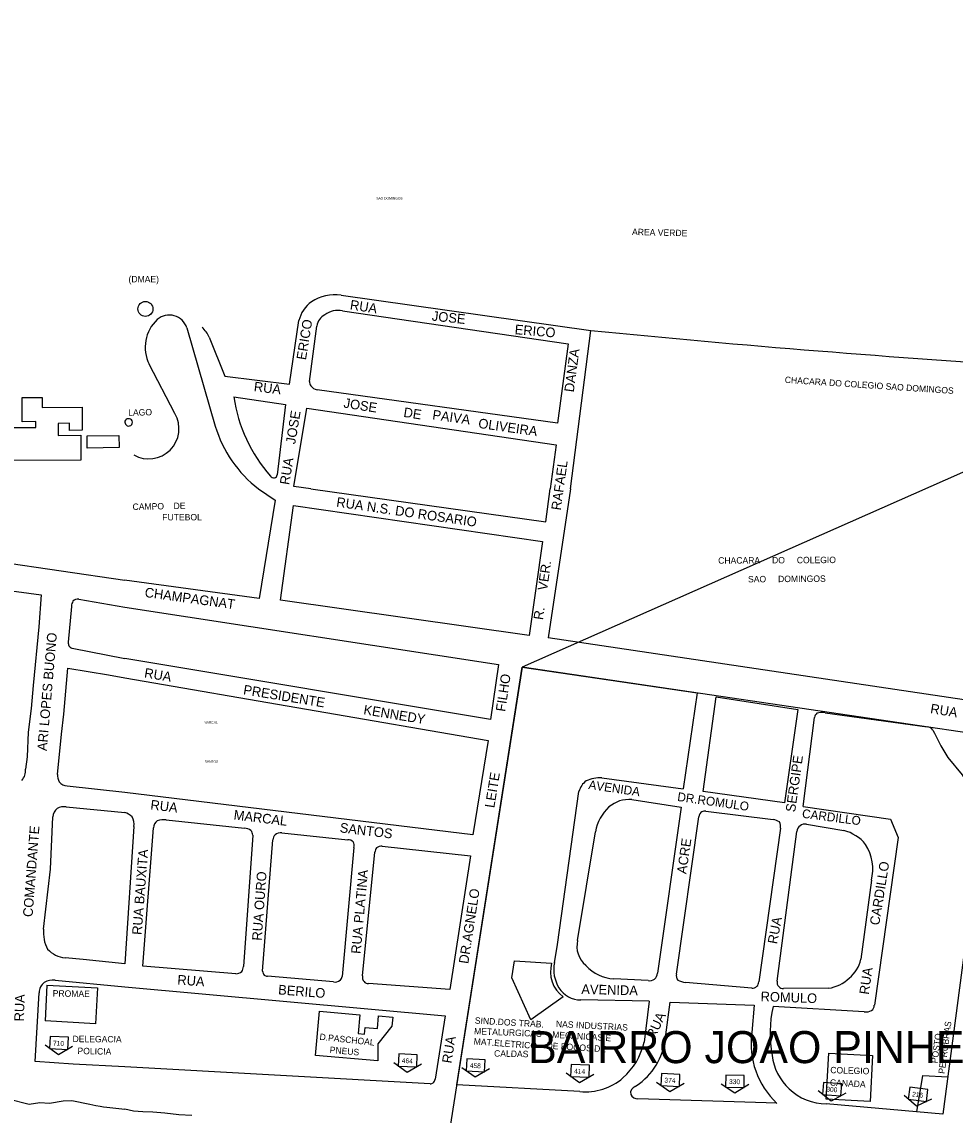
# Model space of a CAD drawing. Extents: x 325709 to 364434, y 7573432 to 7597073.
# Drawn here: x 336817 to 337399, y 7590111 to 7590793 of the extents above; entities that cross this region are included whole.
import ezdxf

# ---------------------------------------------------------------- set-up
doc = ezdxf.new("R2010")
doc.units = 0
for name, color, linetype in [('EDIFEXISTENT', 7, 'Continuous'), ('EDIFIDENTIF', 7, 'Continuous'), ('EDIFOBRAEXIS', 7, 'Continuous'), ('FORMATO', 7, 'Continuous'), ('LIMITE_BAIRROS_MUNICIPIOS', 7, 'Continuous'), ('LOGRADOURO', 7, 'Continuous'), ('LOGRADOURO_TEXTO', 7, 'Continuous'), ('NUM_REF', 7, 'Continuous')]:
    doc.layers.add(name, color=color, linetype=linetype)

# ---------------------------------------------------------------- blocks, each defined once
blk = doc.blocks.new('NUM_REF')
at = {"layer": 'NUM_REF'}
blk.add_lwpolyline([(-4.3125, 0.9375), (0, 3.75), (4.3125, 0.9375)], dxfattribs=at)
blk.add_lwpolyline([(2.875, -1.875), (2.875, 1.875), (-2.875, 1.875), (-2.875, -1.875)], close=True, dxfattribs=at)

msp = doc.modelspace()

# ---------------------------------------------------------------- linework, layer by layer
at = {"layer": 'EDIFEXISTENT'}
for p, q in [((336877.89, 7590527.82), (336857.98, 7590527.47)), ((337122.82, 7590196.97), (337124.46, 7590207.66)), ((337124.46, 7590207.66), (337147.55, 7590206.25)), ((337134.67, 7590170.89), (337122.82, 7590196.97)), ((336832.9, 7590192.54), (336831.86, 7590170.13)), ((337154.75, 7590185.21), (337134.67, 7590170.89)), ((337000.42, 7590148.65), (337002.89, 7590176.18)), ((337002.89, 7590176.18), (337027.91, 7590173.89)), ((337027.91, 7590173.89), (337026.85, 7590162.29)), ((337038.94, 7590165.42), (337039.66, 7590173.25)), ((337039.66, 7590173.25), (337048.48, 7590172.44)), ((337030.91, 7590161.92), (337031.3, 7590166.12)), ((337031.3, 7590166.12), (337038.94, 7590165.42)), ((337047.97, 7590166.85), (337039.12, 7590155.79)), ((337048.48, 7590172.44), (337047.97, 7590166.85)), ((337026.85, 7590162.29), (337030.91, 7590161.92)), ((337039.12, 7590155.79), (337039.18, 7590145.23)), ((337039.18, 7590145.23), (337000.42, 7590148.65)), ((337318.76, 7590121.39), (337320.41, 7590150.1)), ((337320.41, 7590150.1), (337347.58, 7590148.56)), ((337347.58, 7590148.56), (337346.06, 7590119.99)), ((337375.28, 7590113.46), (337379.04, 7590136.1)), ((337379.04, 7590136.1), (337394.52, 7590135.33)), ((337346.06, 7590119.99), (337318.76, 7590121.39))]:
    msp.add_line(p, q, dxfattribs=at)
for points in [[(336786.45, 7590540.21), (336825.91, 7590540.31), (336825.9, 7590543.91), (336817.5, 7590543.89), (336817.46, 7590558.94), (336829.87, 7590558.98), (336829.89, 7590552.83), (336854.88, 7590552.89), (336854.91, 7590538.51), (336846.94, 7590538.49), (336846.93, 7590542.87), (336839.96, 7590542.86), (336839.98, 7590535.37), (336854.03, 7590535.4), (336854.07, 7590519.9), (336789.61, 7590519.74)], [(336857.98, 7590527.47), (336857.89, 7590535.12), (336877.81, 7590535.35), (336877.89, 7590527.82)], [(336832.9, 7590192.54), (336864.35, 7590190.77), (336863.1, 7590168.38), (336831.86, 7590170.13)]]:
    msp.add_lwpolyline(points, dxfattribs=at)
msp.add_arc((337166.57, 7590201.01), 19.74, 164.58658, 233.19128, dxfattribs=at)
at = {"layer": 'EDIFOBRAEXIS'}
for points in [[(336808.67, 7590121.57), (336821.88, 7590118.23), (336828.57, 7590119.2), (336834.58, 7590118.8), (336843.13, 7590120.26), (336848.5, 7590120.62), (336859.72, 7590118.21), (336863.5, 7590117.42), (336866.16, 7590117.06), (336868.25, 7590116.67), (336870.25, 7590116.47), (336881.39, 7590115.05)], [(336923.29, 7590111.25), (336915.22, 7590111.54), (336906.34, 7590112.65), (336898.91, 7590113.23), (336892.74, 7590113.39), (336886.8, 7590113.97), (336881.39, 7590115.05)]]:
    msp.add_lwpolyline(points, dxfattribs=at)
msp.add_circle((336894.33, 7590614.2), 4.66, dxfattribs=at)
for centre, radius, start, end in [((337961.27, 7598617.45), 8055.45, 264.377854, 266.40121), ((336883.66, 7590543.56), 2.18, 93.77788, 232.29695), ((336883.92, 7590543.48), 2.29, 225.97134, 100.10349)]:
    msp.add_arc(centre, radius, start, end, dxfattribs=at)
at = {"layer": 'LIMITE_BAIRROS_MUNICIPIOS'}
for points in [[(338845.4, 7590916.1), (338781.44, 7591121.72), (337129.11, 7590390.85)], [(337477.59, 7589891.74), (337531.64, 7590331.39), (337129.11, 7590390.85), (337078.34, 7590066.11), (337477.59, 7589891.74)]]:
    msp.add_lwpolyline(points, dxfattribs=at)
at = {"layer": 'LOGRADOURO'}
for p, q in [((337016.26, 7590622.78), (337172.1, 7590600.74)), ((337017.25, 7590612.95), (337157.9, 7590592.49)), ((336920.2, 7590602.42), (336937.8, 7590541.15)), ((336984.13, 7590567.31), (336990.01, 7590606.93)), ((336996.61, 7590568.93), (337001.1, 7590603.56)), ((336934.06, 7590596.52), (336943.85, 7590572.28)), ((337159.27, 7590501.91), (337172.1, 7590600.74)), ((337157.9, 7590592.49), (337151.19, 7590542.94)), ((336912.75, 7590548.91), (336896.67, 7590579.71)), ((336943.85, 7590572.28), (336984.13, 7590567.31)), ((337151.19, 7590542.94), (337001.41, 7590563.82)), ((336986.81, 7590503.57), (336994.87, 7590552.25)), ((336994.87, 7590552.25), (337150.46, 7590529.44)), ((337150.46, 7590529.44), (337146.61, 7590501.91)), ((336964.81, 7590501.91), (336975.15, 7590495.01)), ((336997.45, 7590501.91), (336986.81, 7590503.57)), ((336997.45, 7590501.91), (337143.85, 7590481.46)), ((337143.85, 7590481.46), (337146.61, 7590501.91)), ((337159.27, 7590501.91), (337145.4, 7590409.06)), ((336975.15, 7590495.01), (336965.24, 7590433.54)), ((336978.56, 7590432.48), (336986.53, 7590491.65)), ((336986.53, 7590491.65), (337141.84, 7590469.19)), ((337141.84, 7590469.19), (337133.55, 7590410.59)), ((336785.79, 7590459.05), (336881.39, 7590445.06)), ((336965.24, 7590433.54), (336881.37, 7590445.07)), ((336852.76, 7590433.11), (336881.39, 7590428.15)), ((337133.55, 7590410.59), (336978.56, 7590432.48)), ((336848.24, 7590428.73), (336846.15, 7590406.35)), ((336881.39, 7590428.15), (337114.42, 7590392.37)), ((337514.19, 7590354.06), (337145.4, 7590409.06)), ((336848.54, 7590402.7), (336881.39, 7590396.22)), ((337109.36, 7590358.23), (336881.39, 7590396.22)), ((337088.39, 7590130.4), (337129.11, 7590390.85)), ((337114.42, 7590392.37), (337109.36, 7590358.23)), ((337129.11, 7590390.85), (337238.31, 7590374.76)), ((336881.39, 7590384.16), (337107.92, 7590345.07)), ((337238.31, 7590374.76), (337229.57, 7590314.84)), ((337241.94, 7590313.31), (337250.09, 7590372.22)), ((337250.09, 7590372.22), (337301, 7590364.41)), ((337301, 7590364.41), (337292.81, 7590306.12)), ((337304.36, 7590303.97), (337311.46, 7590359.36)), ((337318.19, 7590362.27), (337381.74, 7590353.65)), ((337385.21, 7590351.48), (337386.34, 7590349.71)), ((337107.92, 7590345.07), (337098.35, 7590286.18)), ((336881.39, 7590312.72), (336845.55, 7590316.68)), ((337178.9, 7590321.7), (337229.57, 7590314.84)), ((337098.35, 7590286.18), (336881.4, 7590312.71)), ((337292.81, 7590306.12), (337241.94, 7590313.31)), ((336844.81, 7590303.67), (336881.39, 7590300.15)), ((337197.55, 7590308.21), (337228.31, 7590303.56)), ((337228.31, 7590303.56), (337213.64, 7590200.04)), ((336907.25, 7590295.58), (336956.1, 7590290.34)), ((337225.36, 7590199.4), (337239.42, 7590297.53)), ((337243.71, 7590301.02), (337285.65, 7590295.79)), ((336887.19, 7590291.37), (336881.39, 7590205.68)), ((336892.8, 7590204.34), (336899.37, 7590290.58)), ((337290.19, 7590290.31), (337276.69, 7590194.47)), ((337306.48, 7590292.8), (337329.7, 7590288.96)), ((336961.28, 7590285.95), (336955.39, 7590204.08)), ((336967.35, 7590201.18), (336973.71, 7590283.07)), ((336979.45, 7590287.55), (337020.41, 7590283.16)), ((337163.79, 7590220.33), (337174.94, 7590288.2)), ((337288.19, 7590194.94), (337300.52, 7590288.35)), ((337363.61, 7590284.52), (337348.75, 7590179.98)), ((337024.24, 7590278.37), (337016.99, 7590197.95)), ((337029.62, 7590198.3), (337037.44, 7590275.37)), ((337041.94, 7590279.17), (337096.97, 7590273.04)), ((337413.78, 7590280.55), (337391.44, 7590112.03)), ((337096.97, 7590273.04), (337084.12, 7590189.7)), ((337346.89, 7590257.87), (337340.32, 7590208.62)), ((336950.63, 7590199.64), (336892.8, 7590204.34)), ((336837.95, 7590195.5), (336881.39, 7590191.36)), ((337011.52, 7590194.48), (336970.33, 7590197.99)), ((337084.12, 7590189.7), (337033.41, 7590193.44)), ((337207.79, 7590195.29), (337186.34, 7590196.48)), ((337272.29, 7590190.6), (337230.92, 7590194.22)), ((336825.58, 7590144.8), (336827.99, 7590187.77)), ((336881.39, 7590191.36), (337081.21, 7590173.44)), ((337320.17, 7590190.55), (337292.02, 7590190.31)), ((337208.41, 7590182.4), (337165.79, 7590183.24)), ((337208.41, 7590182.4), (337205.19, 7590156.89)), ((337218.71, 7590161.49), (337221.49, 7590181.87)), ((337221.49, 7590181.87), (337273.77, 7590179.96)), ((337273.77, 7590179.96), (337272.32, 7590162.92)), ((337081.21, 7590173.44), (337074.91, 7590133.87)), ((337342.5, 7590175.84), (337285.74, 7590179.08)), ((337071.87, 7590130.88), (336881.39, 7590141.46)), ((337165.2, 7590126.07), (337088.39, 7590130.4)), ((337199.7, 7590129.26), (337202.3, 7590131.05)), ((337287.97, 7590118.78), (337201.35, 7590121.59)), ((337391.44, 7590112.03), (337318.75, 7590118.47))]:
    msp.add_line(p, q, dxfattribs=at)
for points in [[(336949.4, 7590559.34), (336981.7, 7590554.64), (336976.55, 7590510.7)], [(336677.97, 7590456.49), (336740.99, 7590447.84), (336776.69, 7590442.97), (336829.34, 7590435.95)], [(336829.34, 7590435.95), (336827.92, 7590415.91), (336824.39, 7590379.4), (336823.15, 7590364.98), (336821.31, 7590350.25), (336820.49, 7590334.82), (336819.61, 7590327.19)], [(336839.54, 7590323.95), (336841.94, 7590349.05), (336843.35, 7590361.44), (336845.95, 7590390.27)], [(336845.95, 7590390.27), (336871.27, 7590385.92), (336881.39, 7590384.16)], [(337386.34, 7590349.71), (337390.28, 7590341.64), (337394.63, 7590334.48), (337403.41, 7590323.56), (337409.27, 7590313.81), (337412.65, 7590304.5)], [(337149.36, 7590206.5), (337151.23, 7590217.91), (337164.58, 7590313.29)], [(337304.36, 7590303.97), (337358.8, 7590296), (337363.61, 7590284.52)], [(336830.84, 7590227.44), (336835.06, 7590264.85), (336836.51, 7590297.39)], [(336881.39, 7590205.68), (336855.52, 7590208.51), (336844.24, 7590209.42)], [(336881.39, 7590141.46), (336849.3, 7590143.26), (336825.58, 7590144.8)]]:
    msp.add_lwpolyline(points, dxfattribs=at)
for centre, radius, start, end in [((337012.59, 7590596.25), 26.78, 82.14047, 123.44673), ((337008.76, 7590602.81), 19.2, 124.69673, 167.62251), ((336909.14, 7590598.68), 11.68, 18.71808, 129.92206), ((337010.4, 7590602.13), 9.41, 116.92777, 171.23904), ((337014.37, 7590599.49), 13.76, 77.89319, 126.72858), ((336917.98, 7590590.32), 23.8, 133.31761, 206.45644), ((336913.94, 7590587.38), 22.1, 24.43615, 44.2957), ((337001.04, 7590568.87), 4.42, 179.24693, 214.98025), ((337002.08, 7590569.32), 5.54, 212.60349, 263.00948), ((337043.65, 7590573.02), 95.24, 188.2599, 221.47989), ((336896.4, 7590539.52), 18.85, 240.2461, 29.8798), ((337013.03, 7590564.03), 78.63, 196.91905, 232.185), ((336974.49, 7590511.5), 2.69, 215.35331, 277.23511), ((336974, 7590511.31), 2.62, 288.47085, 346.53442), ((336855.66, 7590428.42), 7.43, 151.49976, 177.56858), ((336851.99, 7590429.22), 3.96, 78.75061, 136.27832), ((336851.54, 7590406.26), 5.39, 179.05656, 203.82953), ((336849.47, 7590406.05), 3.47, 214.41831, 254.40721), ((337315.57, 7590358.84), 4.15, 129.20687, 172.79783), ((337316.02, 7590351.38), 11.11, 78.72983, 106.03193), ((337380.81, 7590348.3), 5.42, 35.85239, 80.19213), ((336810.23, 7590326.41), 9.42, 318.55621, 4.72042), ((336849.03, 7590323.47), 9.5, 177.07697, 206.25481), ((336846.3, 7590324.35), 7.7, 221.28046, 264.41753), ((337176.51, 7590309.97), 12.38, 126.64751, 164.47685), ((337177.55, 7590301.44), 20.3, 86.18323, 114.54332), ((336844.53, 7590296.67), 8.06, 131.18264, 174.91507), ((336843.66, 7590293.43), 10.3, 83.61511, 115.46992), ((337202.04, 7590283.56), 27.49, 133.07296, 170.29639), ((337195.98, 7590288.49), 19.78, 85.44167, 129.99567), ((336877.67, 7590288.33), 12.39, 47.65161, 72.53556), ((336876.34, 7590292.47), 10.9, 354.22341, 27.40723), ((336906.06, 7590282.31), 13.33, 84.86997, 108.96646), ((337243.58, 7590297.19), 4.18, 123.53095, 175.36997), ((337243.28, 7590295.32), 5.71, 85.62716, 110.53667), ((337282.9, 7590282.85), 13.24, 59.53049, 78.01242), ((336904.99, 7590290.33), 5.63, 125.44713, 177.40479), ((336955.88, 7590283.39), 6.96, 52.87805, 88.19305), ((336956.28, 7590285.67), 5.01, 3.14636, 40.7142), ((337285.33, 7590291.62), 5.03, 344.83408, 31.58468), ((337305.08, 7590288.13), 4.56, 124.67429, 177.2658), ((337305.45, 7590288.16), 4.76, 77.41978, 128.50503), ((337323.22, 7590263.79), 25.99, 39.40063, 75.58085), ((336979.45, 7590282.34), 5.79, 138.25285, 172.77652), ((336978.81, 7590282.02), 5.57, 83.42618, 131.33425), ((337020.51, 7590278.35), 4.81, 45.44193, 91.20006), ((337019.73, 7590279.63), 4.68, 344.38999, 27.32218), ((337042.13, 7590275.36), 4.69, 144.02547, 179.79325), ((337041.93, 7590272.54), 6.63, 89.94418, 122.81166), ((337319.32, 7590264.96), 28.46, 345.56809, 32.57736), ((336852.55, 7590225.19), 21.82, 174.08427, 207.94246), ((337178.31, 7590216.56), 15, 165.45107, 230.63721), ((336846.56, 7590227.62), 18.35, 223.60566, 262.748), ((337320.68, 7590212.71), 20.06, 308.1526, 348.24682), ((336950.95, 7590205.03), 5.4, 266.62624, 310.11999), ((336947.44, 7590204.74), 7.97, 331.21717, 355.24816), ((336970.67, 7590201.18), 3.32, 179.92911, 227.36922), ((337170.36, 7590202.1), 21.46, 168.15252, 211.75848), ((337190.84, 7590218.69), 25.97, 211.90752, 212.53841), ((337187.32, 7590221.01), 24.55, 221.56978, 267.72399), ((337208.14, 7590200.48), 5.51, 309.78457, 355.48335), ((336835.7, 7590187.85), 7.71, 125.61107, 180.61123), ((336836.52, 7590185.35), 10.25, 81.9734, 121.20531), ((336970.47, 7590201.14), 3.16, 229.57961, 267.49755), ((337012.51, 7590199.49), 5.1, 258.90787, 308.3397), ((337013.22, 7590198.39), 3.8, 310.16421, 353.36893), ((337033.96, 7590197.56), 4.41, 170.26662, 220.78121), ((337033.21, 7590196.76), 3.33, 218.83427, 273.44601), ((337208.64, 7590200.19), 4.97, 260.11612, 307.46507), ((337230.6, 7590198.54), 5.31, 170.70053, 213.36509), ((337233.26, 7590210.95), 16.9, 245.15357, 262.01806), ((337273.36, 7590194.34), 3.33, 310.33228, 2.33063), ((337291.32, 7590194.1), 3.23, 164.94145, 228.67444), ((337316.93, 7590213.34), 23.02, 278.10322, 314.54712), ((337165.94, 7590199.66), 16.42, 212.64813, 269.46976), ((337272.54, 7590194.85), 4.26, 266.5642, 314.23153), ((337292.24, 7590194.4), 4.1, 221.75773, 266.99297), ((337344.94, 7590179.82), 3.81, 302.59605, 2.51128), ((337354.49, 7590162.16), 70.8, 166.17798, 190.95798), ((337343.48, 7590183.68), 7.9, 262.88479, 296.43527), ((337176.81, 7590164.44), 42.01, 307.36494, 355.9804), ((337323.26, 7590156.13), 51.39, 172.40941, 226.62963), ((337164.37, 7590166.02), 41.83, 311.41785, 347.39607), ((337318.46, 7590152.68), 33.71, 186.76609, 227.50944), ((337071.82, 7590134.12), 3.1, 305.66978, 355.2742), ((337168.19, 7590162.99), 37.05, 265.37782, 310.0913), ((337071.8, 7590133.53), 2.65, 271.52387, 313.48989), ((337200.96, 7590125.27), 4.18, 107.404, 192.97874), ((337318.76, 7590151.61), 33.14, 225.87346, 269.98605), ((337201.26, 7590126.46), 4.87, 205.87572, 271.14669)]:
    msp.add_arc(centre, radius, start, end, dxfattribs=at)

# ---------------------------------------------------------------- block references
at = {"layer": 'FORMATO'}
for p, xscale, yscale, rotation in [((336840.41, 7590156.45), 1.9999999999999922, 1.9999999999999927, 177.50601950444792), ((337057.87, 7590145.55), 1.9999999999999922, 1.9999999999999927, 177.50601950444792), ((337100.23, 7590142.49), 1.9999999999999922, 1.9999999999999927, 177.50601950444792), ((337165.29, 7590139.01), 1.9999999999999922, 1.9999999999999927, 177.50601950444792), ((337221.62, 7590133.34), 1.9999999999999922, 1.9999999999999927, 177.50601950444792), ((337261.86, 7590132.52), 1.999999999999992, 1.9999999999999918, 178.84646308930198), ((337322.53, 7590127.63), 1.9999999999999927, 1.9999999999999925, 175.24237874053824), ((337376.04, 7590124.38), 1.9999999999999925, 1.9999999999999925, 172.99777538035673)]:
    msp.add_blockref('NUM_REF', p, dxfattribs=dict(at, xscale=xscale, yscale=yscale, rotation=rotation))

# ---------------------------------------------------------------- texts
for s, rotation, p in [('710', 357.50602, (336836.64, 7590154.86)), ('464', 357.50602, (337054.1, 7590143.95)), ('458', 357.50602, (337096.46, 7590140.9)), ('414', 357.50602, (337161.52, 7590137.41)), ('374', 357.50602, (337217.85, 7590131.74)), ('330', 358.84646, (337258.13, 7590130.84)), ('300', 355.24238, (337318.7, 7590126.19)), ('216', 352.99778, (337372.16, 7590123.09))]:
    msp.add_text(s, height=3, rotation=rotation).set_placement(p)
at = {"layer": 'EDIFIDENTIF'}
for s, rotation, p in [('AREA VERDE', 358.58022, (337197.65, 7590660.32)), ('(DMAE)', 359.97011, (336883.77, 7590630.76)), ('CHACARA DO COLEGIO SAO DOMINGOS', 356.2327, (337292.82, 7590568.11)), ('LAGO', 0.9813, (336883.6, 7590547.59)), ('CAMPO    DE', 1.18101, (336886.34, 7590488.81)), ('FUTEBOL', 0.11521, (336904.82, 7590482.32)), ('CHACARA     DO     COLEGIO', 0.2857, (337251.4, 7590455.33)), ('SAO     DOMINGOS', 0.44737, (337270.02, 7590443.65)), ('PROMAE', 359.0903, (336836.48, 7590185.38)), ('METALURGICAS', 357.71, (337099.16, 7590161.86)), ('SIND.DOS TRAB.', 356.68226, (337099.6, 7590168.51)), ('NAS INDUSTRIAS', 357.07898, (337150.16, 7590166.36)), ('PETROBRAS', 82.59197, (337392.6, 7590136.98)), ('DELEGACIA', 359.55737, (336848.88, 7590156.96)), ('D.PASCHOAL', 353.94156, (337002.72, 7590158.38)), ('MAT.ELETRICO', 355.90782, (337098.88, 7590155.49)), ('MECANICAS E', 356.45834, (337147.79, 7590159.72)), ('POSTO', 82.10904, (337388.11, 7590143.57)), ('POLICIA', 358.67124, (336851.92, 7590149.53)), ('PNEUS', 355.01422, (337009.08, 7590150.21)), ('DE POCOS DE', 356.43889, (337144.28, 7590152.88)), ('CALDAS', 358.86723, (337111.65, 7590147.94)), ('COLEGIO', 358.24776, (337321.22, 7590137.59)), ('CANADA', 356.78091, (337320.95, 7590129.86))]:
    msp.add_text(s, height=4, rotation=rotation, dxfattribs=at).set_placement(p)
at = {"layer": 'LIMITE_BAIRROS_MUNICIPIOS'}
for s, height, p in [('SAO DOMINGOS', 1.5, (337038.19, 7590682.42)), ('MARCAL', 1.5, (336930.8, 7590355.66)), ('SANTOS', 1.5, (336931.23, 7590331.16)), ('BAIRRO JOAO PINHEIRO', 20, (337132.93, 7590143.84))]:
    msp.add_text(s, height=height, dxfattribs=at).set_placement(p)
at = {"layer": 'LOGRADOURO_TEXTO'}
for s, height, rotation, p in [('RUA', 6, 351.30812, (337021.54, 7590613.96)), ('JOSE', 6, 354.0275, (337072.69, 7590606.97)), ('ERICO', 6, 80.7298, (336994.35, 7590582.09)), ('ERICO', 6, 355.15864, (337124.37, 7590598.51)), ('DANZA', 6, 82.32765, (337161.34, 7590562.03)), ('RUA', 6, 353.11376, (336961.67, 7590562.92)), ('JOSE', 6, 351.18434, (337017.58, 7590552.73)), ('JOSE', 6, 80.58983, (336987.68, 7590529.59)), ('DE', 6, 351.18434, (337054.93, 7590546.94)), ('PAIVA', 6, 351.87331, (337072.96, 7590545.41)), ('OLIVEIRA', 6, 351.87331, (337101.58, 7590540.07)), ('RUA', 6, 80.58983, (336983.91, 7590504.2)), ('RAFAEL', 6, 81.94642, (337153.22, 7590488.36)), ('RUA N.S. DO ROSARIO', 6, 351.77477, (337013.07, 7590490.94)), ('VER.', 6, 81.94642, (337144.72, 7590438.34)), ('CHAMPAGNAT', 6, 352.23249, (336893.59, 7590434.62)), ('R.', 6, 81.94642, (337142.14, 7590420.01)), ('ARI LOPES BUONO', 6, 85.06061, (336832.8, 7590338.35)), ('RUA', 6, 350.71453, (336893.29, 7590384.4)), ('FILHO', 6, 81.56108, (337118.61, 7590362.77)), ('PRESIDENTE', 6, 350.71453, (336955.03, 7590373.92)), ('KENNEDY', 6, 350.71453, (337029.97, 7590361.49)), ('RUA', 6, 350.93983, (337383.35, 7590362.13)), ('SERGIPE', 6, 82.00788, (337299.34, 7590300.08)), ('LEITE', 6, 80.77202, (337111.79, 7590302.72)), ('AVENIDA', 5.5, 351.74201, (337170.28, 7590314.91)), ('DR.ROMULO', 5.5, 351.94661, (337225.67, 7590307.4)), ('RUA', 6, 353.12317, (336897.2, 7590302.14)), ('CARDILLO', 5.5, 352.58971, (337303.44, 7590296.92)), ('MARCAL', 6, 353.12317, (336949.11, 7590295.83)), ('COMANDANTE', 6, 85.61317, (336823.91, 7590234.81)), ('SANTOS', 6, 353.12317, (337015.22, 7590287.85)), ('ACRE', 6, 81.69542, (337231.51, 7590261.53)), ('RUA BAUXITA', 6, 85.64599, (336891.96, 7590223.66)), ('CARDILLO', 6, 80.83051, (337351.75, 7590229.5)), ('RUA OURO', 6, 85.84124, (336966.76, 7590220.06)), ('RUA PLATINA', 6, 84.96667, (337028.48, 7590211.81)), ('DR.AGNELO', 6, 81.23912, (337095.55, 7590205.5)), ('RUA', 6, 79.37905, (337288.07, 7590217.81)), ('RUA', 6, 81.82761, (337345.27, 7590186.34)), ('RUA', 6, 355.58733, (336914.05, 7590192.96)), ('RUA', 6, 88.03404, (336818.54, 7590169.78)), ('BERILO', 6, 355.38625, (336976.9, 7590186.78)), ('AVENIDA', 6, 358.58498, (337166.03, 7590187.01)), ('ROMULO', 6, 357.90785, (337277.77, 7590182.51)), ('RUA', 6, 64.65355, (337211.67, 7590158.49)), ('RUA', 6, 80.92734, (337085.08, 7590143.43))]:
    msp.add_text(s, height=height, rotation=rotation, dxfattribs=at).set_placement(p)

doc.saveas('drawing.dxf')
